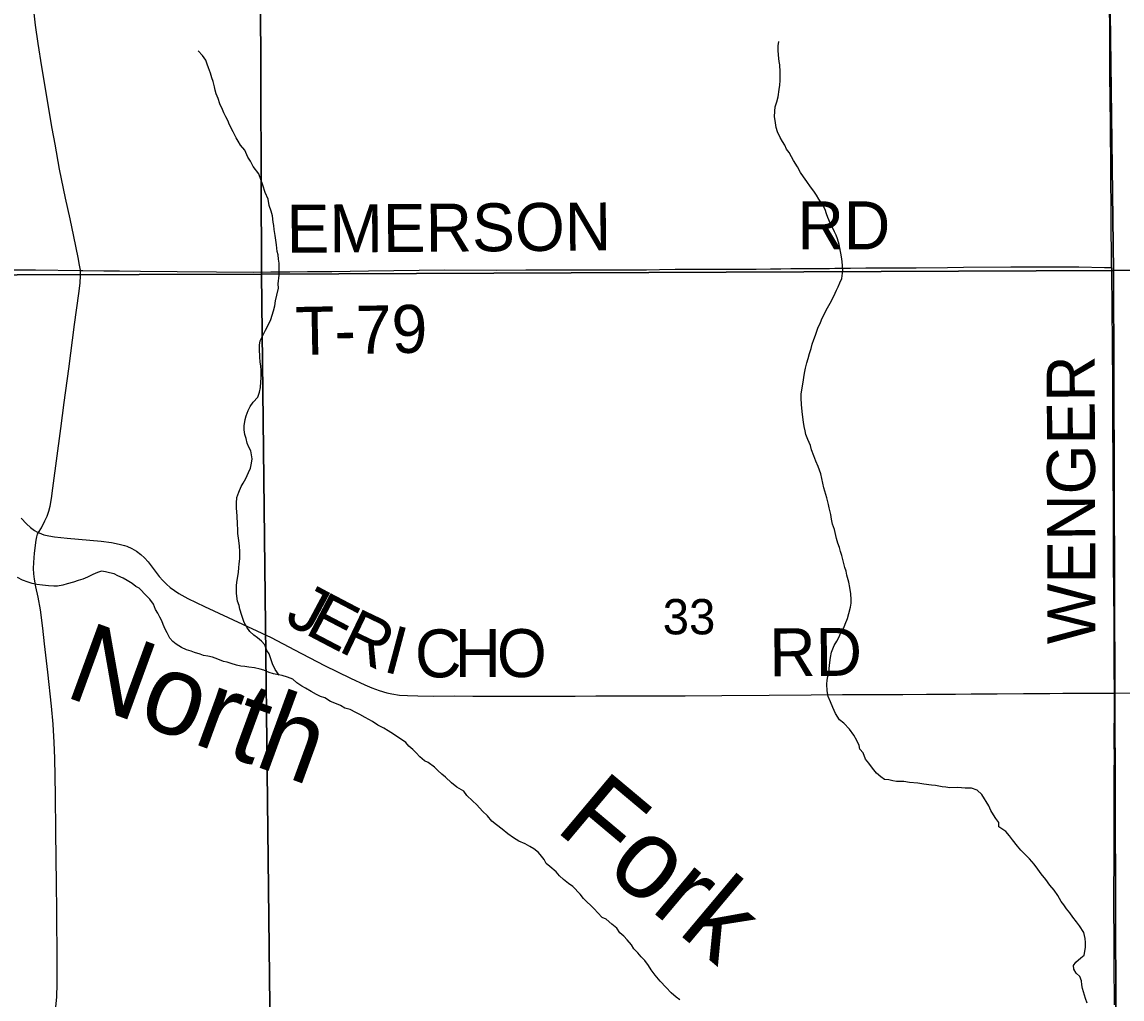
# Model space of a CAD drawing. Extents: x 1985906 to 2360102, y 891258 to 1222054.
# Drawn here: x 2181589 to 2188463, y 994822 to 1000932 of the extents above; entities that cross this region are included whole.
import ezdxf

# ---------------------------------------------------------------- set-up
doc = ezdxf.new("R2010")
doc.units = 0
for name, color, linetype in [('GM_X_County_Road', 7, 'Continuous'), ('GM_X_County_Road_Text', 7, 'Continuous'), ('GM_X_Minor_River', 7, 'Continuous'), ('GM_X_Minor_River_Text', 7, 'Continuous'), ('GM_X_Section', 7, 'Continuous'), ('GM_X_Section_Text', 7, 'Continuous'), ('GM_X_Township_Road', 7, 'Continuous'), ('GM_X_Township_Road_Text', 7, 'Continuous')]:
    doc.layers.add(name, color=color, linetype=linetype)

msp = doc.modelspace()

# ---------------------------------------------------------------- linework, layer by layer
at = {"layer": 'GM_X_County_Road'}
for points in [[(2188398.3, 999397), (2188395.1, 999720), (2188392.8, 999999), (2188390.2, 1000294.3), (2188389.4, 1000442), (2188387.8, 1000605.8), (2188387.5, 1000867.7), (2188385.7, 1001048.1), (2188381.1, 1001589.1), (2188379, 1001752.9), (2188377.7, 1001916.5), (2188377.9, 1002035.8)], [(2188415.6, 996734.9), (2188415.6, 996753), (2188414.8, 996884.3), (2188414.9, 996949.9), (2188414.4, 997031.6), (2188413.6, 997195.2), (2188412.4, 997358.8), (2188410.2, 997555.3), (2188410.1, 997719.2), (2188409, 997916.1), (2188408.3, 998080.2), (2188407.7, 998211.3), (2188405.3, 998391.6), (2188406, 998621.2), (2188402.9, 998949.4), (2188401.4, 999113.3), (2188398.5, 999391.9), (2188398.3, 999397)], [(2181583.6, 997828.1), (2181616.9, 997792.5), (2181641.1, 997770.9), (2181667.2, 997752.1), (2181681, 997743.9), (2181691.5, 997738.6)], [(2181691.5, 997738.6), (2181695.3, 997736.7), (2181710.1, 997730.6), (2181725.3, 997725.7), (2181756.1, 997718.4), (2181791.7, 997713.2), (2181870.4, 997704.7), (2182082.8, 997685.2), (2182148.1, 997676.6), (2182196.8, 997667.1), (2182228.8, 997658.3), (2182244.5, 997652.9), (2182274.9, 997639.4), (2182303.8, 997622.7), (2182330.4, 997602.7), (2182354.6, 997579.9), (2182376.6, 997555.1), (2182446.8, 997463.9), (2182468, 997439.3), (2182490.7, 997416.2), (2182515.1, 997394.9), (2182541, 997375.6), (2182568.5, 997358.1), (2182625.9, 997327.2), (2182729.2, 997277.4), (2183144.9, 997081.9), (2183290.6, 997006.2), (2183479.5, 996907.4), (2183641.1, 996827.4), (2183730.2, 996786.1), (2183775.3, 996767), (2183821.3, 996750.4), (2183868.2, 996736.9), (2183900, 996730), (2183948.2, 996722.9), (2183997, 996719), (2184062.4, 996717.1), (2184160.5, 996716.2), (2184291.3, 996717.1), (2184406, 996716.1), (2184602.7, 996715.4), (2184913.9, 996715.3), (2185044.8, 996716.4), (2185175.6, 996717.1), (2185241.1, 996717.7), (2185306.6, 996718.2), (2185536.1, 996718.3), (2185732.8, 996718), (2185962.4, 996719.6), (2186257.5, 996721.7), (2186519.8, 996723.4), (2186716.6, 996726.1), (2186847.9, 996726.1), (2187028.2, 996726.1), (2187093.8, 996726.6), (2187241.2, 996728.1), (2187339.7, 996728.3), (2187421.6, 996728.8), (2187519.8, 996729.7), (2187683.4, 996730.8), (2187847.1, 996732.2), (2187945.5, 996732.7), (2188011, 996733.3), (2188092.9, 996733.9), (2188207.5, 996734.4), (2188256.6, 996734.5), (2188305.8, 996734.5), (2188371.3, 996734.5), (2188415.6, 996734.9)], [(2188415.7, 994785.6), (2188415.2, 994851.2), (2188414.4, 994982.4), (2188413.9, 995146.4), (2188413.7, 995228.4), (2188412.9, 995359.5), (2188412.5, 995457.9), (2188412.9, 995540), (2188413.7, 995638.3), (2188414.2, 995785.7), (2188414.3, 996064.5), (2188414.7, 996228.3), (2188415.3, 996342.9), (2188414.9, 996424.9), (2188416.4, 996671.1), (2188415.6, 996734.9)], [(2188415.6, 996734.9), (2188600.1, 996736.4), (2188730.8, 996738.1), (2188829.1, 996739.3), (2188911.1, 996740.2), (2188993.2, 996740.3), (2189091.5, 996739.6), (2189206.3, 996739), (2189452.2, 996737.1), (2189583.4, 996737.1), (2190026.3, 996737.3), (2190305.1, 996739.1), (2190501.9, 996739.2), (2190715, 996739.4), (2190977.3, 996739.1), (2191064.5, 996739.3)]]:
    msp.add_lwpolyline(points, dxfattribs=at)
at = {"layer": 'GM_X_Minor_River'}
for points in [[(2186564.5, 999022.6), (2186576.2, 999046.7), (2186586, 999068.8), (2186603.6, 999109.1), (2186623.2, 999145.3), (2186639, 999173.5), (2186662.5, 999217.8), (2186678.1, 999254), (2186689.9, 999276.1), (2186699.7, 999300.3), (2186711.4, 999328.4), (2186717.1, 999360.5), (2186718.8, 999382.6), (2186714.3, 999434.6), (2186710, 999462.6), (2186705.8, 999486.6), (2186699.5, 999516.6), (2186695.2, 999540.6), (2186684.9, 999576.6), (2186676.6, 999598.5), (2186666.4, 999620.5), (2186654.1, 999646.4), (2186641.9, 999670.3), (2186625.5, 999708.3), (2186617.2, 999732.2), (2186607, 999758.2), (2186588.6, 999792.1), (2186568.3, 999823.9), (2186554, 999847.9), (2186537.8, 999873.8), (2186515.5, 999901.6), (2186493.1, 999933.4), (2186472.8, 999963.3), (2186454.5, 999991.2), (2186434.2, 1000025.1), (2186409.8, 1000064.9), (2186397.5, 1000088.8), (2186383.2, 1000114.8), (2186367, 1000136.6), (2186354.8, 1000160.6), (2186340.5, 1000184.5), (2186326.3, 1000210.4), (2186309.9, 1000244.3), (2186301.6, 1000272.3), (2186295.2, 1000316.3), (2186290.9, 1000338.3), (2186292.6, 1000374.4), (2186296.3, 1000400.4), (2186306, 1000432.6), (2186313.7, 1000464.7), (2186321.2, 1000508.8), (2186324.9, 1000536.9), (2186326.6, 1000565), (2186326.1, 1000621.1), (2186323.6, 1000663.1), (2186321.4, 1000685.1), (2186317, 1000725.2), (2186314.7, 1000755.2), (2186314.4, 1000783.2), (2186318.1, 1000809.3)], [(2182953.4, 1000161.7), (2182939.1, 1000185.6), (2182926.9, 1000207.5), (2182908.5, 1000245.4), (2182886, 1000289.3), (2182875.8, 1000315.2), (2182861.5, 1000339.1), (2182849.3, 1000363.1), (2182841, 1000385), (2182824.7, 1000420.9), (2182814.3, 1000452.9), (2182802, 1000482.8), (2182795.8, 1000504.8), (2182791.6, 1000526.8), (2182783.2, 1000558.8), (2182775, 1000582.8), (2182766.7, 1000612.7), (2182754.4, 1000644.7), (2182746.1, 1000668.6), (2182737.9, 1000692.6), (2182717.5, 1000722.5), (2182689.2, 1000752.3)], [(2183194.9, 996847.7), (2183170.9, 996882.2), (2183154.5, 996918.1), (2183144.2, 996950), (2183133.9, 996980), (2183117.6, 997001.9), (2183105.3, 997035.8), (2183085, 997059.7), (2183060.8, 997081.5), (2183036.6, 997097.3), (2183012.4, 997121.1), (2182994.1, 997147), (2182977.8, 997176.9), (2182963.4, 997220.8), (2182948.9, 997260.8), (2182946.7, 997282.8), (2182934.4, 997310.7), (2182929.9, 997358.8), (2182929.4, 997410.9), (2182933.1, 997440.9), (2182936.9, 997465), (2182940.6, 997491.1), (2182944.3, 997519.2), (2182946.1, 997543.2), (2182949.7, 997575.3), (2182949.3, 997619.4), (2182946.9, 997655.4), (2182942.4, 997703.5), (2182938.1, 997733.5), (2182937.9, 997755.5), (2182935.5, 997793.6), (2182933, 997841.6), (2182930.7, 997867.6), (2182928.5, 997891.7), (2182928.2, 997921.7), (2182931.8, 997957.8), (2182943.5, 997992), (2182959.1, 998026.2), (2182970.9, 998048.3), (2182986.6, 998076.5), (2183004.3, 998114.7), (2183016, 998140.9), (2183023.7, 998173), (2183027.4, 998199.1), (2183018.9, 998249.1), (2183006.6, 998273), (2182996.4, 998298.9), (2182990.1, 998326.9), (2182981.8, 998352.9), (2182977.5, 998380.9), (2182977.3, 998407), (2182982.9, 998445.1), (2182988.6, 998469.2), (2183002.3, 998501.3), (2183014, 998527.5), (2183033.8, 998553.7), (2183061.5, 998586), (2183073.2, 998616.2), (2183078.9, 998646.3), (2183080.5, 998682.4), (2183082.3, 998704.4), (2183083.8, 998754.5), (2183081.5, 998780.5), (2183077.2, 998806.5), (2183074.9, 998836.6), (2183072.4, 998888.6), (2183072.2, 998910.7), (2183077.9, 998938.8), (2183099.4, 998983), (2183111.2, 999005.2), (2183132.8, 999049.4), (2183142.6, 999071.6), (2183152.3, 999097.7), (2183160, 999125.8), (2183167.7, 999155.9), (2183173.4, 999188), (2183181, 999224.2), (2183190.6, 999268.3), (2183190.3, 999294.4), (2183195.8, 999348.5), (2183195, 999424.6), (2183190.7, 999448.6), (2183188.5, 999474.7), (2183184.2, 999496.7), (2183179.8, 999538.7), (2183171.2, 999596.7), (2183164.8, 999634.7), (2183162.6, 999658.7), (2183158.4, 999680.7), (2183154, 999718.8), (2183145.7, 999748.7), (2183133.3, 999784.7), (2183126.9, 999824.7), (2183108.5, 999864.6), (2183094, 999910.5), (2183069.2, 999982.4), (2183032.8, 1000028.2), (2183016.4, 1000062.1), (2183000.2, 1000086), (2182981.7, 1000129.9), (2182953.4, 1000161.7)], [(2187386.1, 996143.2), (2187362.1, 996147), (2187338.1, 996148.8), (2187298, 996156.4), (2187271.9, 996160.2), (2187223.8, 996165.8), (2187187.8, 996171.5), (2187135.7, 996175), (2187099.6, 996182.7), (2187053.6, 996182.3), (2187031.6, 996186.1), (2187005.5, 996191.8), (2186979.4, 996195.6), (2186955.3, 996211.4), (2186929, 996233.2), (2186902.7, 996265), (2186880.4, 996296.9), (2186860.1, 996322.7), (2186845.7, 996360.7), (2186825.5, 996384.5), (2186821.2, 996406.5), (2186804.9, 996438.4), (2186786.5, 996472.3), (2186760.1, 996510.2), (2186723.8, 996545.9), (2186697.5, 996567.7), (2186673.1, 996607.5), (2186656.7, 996645.4), (2186640.4, 996681.3), (2186626, 996713.3), (2186619.6, 996749.3), (2186619.2, 996791.3), (2186621, 996815.4), (2186624.7, 996839.5), (2186630.5, 996861.6), (2186632.2, 996889.6), (2186637.9, 996925.7), (2186641.5, 996957.8), (2186647.2, 996991.9), (2186664.8, 997032.2), (2186680.5, 997060.3), (2186698.2, 997090.5), (2186707.9, 997120.7), (2186723.7, 997142.9), (2186733.4, 997167), (2186747.1, 997201.2), (2186754.8, 997233.3), (2186766.4, 997271.5), (2186770.1, 997297.6), (2186769.9, 997319.6), (2186767.5, 997355.6), (2186761.1, 997395.6), (2186756.8, 997427.7), (2186744.3, 997471.6), (2186738.1, 997497.6), (2186731.8, 997519.6), (2186723.6, 997545.5), (2186717.3, 997569.5), (2186711.1, 997595.5), (2186702.8, 997619.5), (2186696.6, 997645.5), (2186686.3, 997673.4), (2186678, 997701.4), (2186665.4, 997757.4), (2186653, 997791.3), (2186646.7, 997823.3), (2186642.4, 997851.3), (2186632, 997893.3), (2186627.8, 997915.3), (2186617.4, 997955.3), (2186611.1, 997977.2), (2186598.7, 998019.2), (2186592.4, 998047.2), (2186579.8, 998107.2), (2186563.3, 998151.1), (2186549, 998185), (2186536.6, 998219), (2186522.2, 998256.9), (2186516, 998282.9), (2186499.6, 998320.8), (2186487.3, 998352.8), (2186483, 998374.8), (2186476.7, 998402.7), (2186472.5, 998428.8), (2186468.1, 998460.8), (2186463.8, 998496.8), (2186459.3, 998538.8), (2186456.9, 998578.8), (2186458.6, 998606.9), (2186468, 998667.1), (2186479.4, 998735.3), (2186485, 998767.4), (2186492.7, 998799.5), (2186502.4, 998827.7), (2186510.1, 998857.8), (2186519.8, 998889.9), (2186527.5, 998918.1), (2186537.2, 998946.2), (2186546.9, 998974.3), (2186556.7, 998998.5), (2186564.5, 999022.6)], [(2184369.4, 996093.8), (2184349.1, 996121.6), (2184306.9, 996147.3), (2184272.6, 996173), (2184234.2, 996208.7), (2184212, 996228.5), (2184187.7, 996250.4), (2184165.5, 996272.2), (2184127.2, 996301.9), (2184103.1, 996311.7), (2184074.8, 996335.5), (2184052.6, 996361.3), (2184030.4, 996381.2), (2184006.1, 996403), (2183987.9, 996426.8), (2183909.3, 996478.2), (2183877.1, 996500), (2183848.9, 996515.7), (2183812.7, 996535.4), (2183778.5, 996557.2), (2183756.3, 996569), (2183732.2, 996582.8), (2183700, 996600.5), (2183675.8, 996614.3), (2183639.6, 996632), (2183605.5, 996639.7), (2183579.4, 996657.5), (2183543.2, 996671.2), (2183517.1, 996683), (2183480.8, 996704.7), (2183454.7, 996714.5), (2183428.6, 996726.3), (2183396.4, 996744), (2183360.2, 996765.7), (2183338, 996777.5), (2183305.8, 996799.3), (2183281.6, 996821.1), (2183247.4, 996834.8), (2183215.3, 996844.5), (2183191.2, 996848.3), (2183161.2, 996856), (2183133.1, 996863.8), (2183100.9, 996877.5), (2183076.8, 996885.3), (2183040.7, 996893), (2183006.7, 996896.7), (2182980.6, 996900.5), (2182956.6, 996904.3), (2182928.5, 996910), (2182896.4, 996919.7), (2182870.3, 996927.5), (2182848.2, 996933.3), (2182812.1, 996947), (2182780, 996958.8), (2182749.9, 996966.5), (2182723.8, 996970.3), (2182701.7, 996978.1), (2182667.6, 996989.8), (2182645.5, 996997.6), (2182617.4, 997005.3), (2182585.2, 997021.1), (2182553, 997040.8), (2182530.9, 997056.6), (2182512.6, 997078.5), (2182496.3, 997112.4), (2182484, 997134.3), (2182471.7, 997164.3), (2182461.5, 997186.2), (2182449.3, 997210.2), (2182437, 997234.1), (2182422.8, 997258), (2182410.4, 997291.9), (2182388.1, 997321.8), (2182365.9, 997343.6), (2182321.4, 997391.3), (2182299.2, 997401.1), (2182277, 997420.9), (2182244.8, 997438.7), (2182220.7, 997454.5), (2182188.5, 997468.2), (2182164.4, 997480), (2182136.3, 997487.8), (2182110.2, 997493.5), (2182086.2, 997497.3), (2182060.3, 997489.1), (2182030.4, 997476.8), (2181998.5, 997460.5), (2181968.6, 997448.2), (2181938.7, 997439.9), (2181910.8, 997429.6), (2181870.9, 997419.2), (2181843, 997409), (2181811, 997404.7), (2181787, 997404.5), (2181755, 997406.2), (2181716.9, 997409.8), (2181680.9, 997413.5), (2181652.8, 997421.3), (2181626.7, 997429), (2181592.5, 997440.8), (2181560.4, 997458.5)], [(2188246.2, 994796.8), (2188233.9, 994824.7), (2188227.7, 994846.7), (2188215.3, 994886.6), (2188211, 994910.6), (2188208.8, 994934.6), (2188198.5, 994962.6), (2188176.3, 994984.4), (2188162, 995008.3), (2188159.8, 995030.4), (2188173.6, 995052.5), (2188205.3, 995078.8), (2188227.1, 995097.1), (2188234.7, 995143.2), (2188234.3, 995175.3), (2188232.1, 995201.3), (2188223.7, 995237.3), (2188197.3, 995279.1), (2188179, 995305), (2188156.7, 995332.8), (2188136.4, 995360.7), (2188116.1, 995386.6), (2188099.9, 995410.4), (2188083.6, 995432.3), (2188061.3, 995470.2), (2188038.9, 995502), (2188012.6, 995533.9), (2187986.2, 995569.7), (2187957.8, 995605.5), (2187937.5, 995633.4), (2187913.2, 995665.2), (2187884.9, 995699), (2187830.3, 995752.6), (2187810, 995778.4), (2187777.6, 995818.2), (2187759.4, 995842.1), (2187737.1, 995869.9), (2187692.7, 995899.6), (2187692.5, 995925.6), (2187674.2, 995951.5), (2187660, 995973.4), (2187643.7, 996001.3), (2187631.4, 996029.2), (2187586.6, 996101), (2187558.3, 996128.8), (2187522.2, 996140.4), (2187482.2, 996140.1), (2187460.2, 996141.9), (2187436.1, 996143.7), (2187386.1, 996143.2)], [(2185699, 994817.7), (2185676.8, 994833.5), (2185646.5, 994861.3), (2185614.2, 994893.1), (2185577.7, 994932.8), (2185545.3, 994970.6), (2185521, 995004.4), (2185504.7, 995032.3), (2185480.4, 995062.1), (2185458.1, 995086), (2185437.9, 995109.8), (2185411.6, 995135.6), (2185397.3, 995161.5), (2185371, 995191.3), (2185348.8, 995215.2), (2185324.6, 995235), (2185306.2, 995264.9), (2185274, 995290.6), (2185239.7, 995320.4), (2185213.5, 995332.2), (2185187.2, 995360), (2185165, 995385.8), (2185098.3, 995451.3), (2185076, 995477.1), (2185031.5, 995524.8), (2185003.3, 995544.6), (2184973, 995568.4), (2184946.8, 995592.2), (2184926.5, 995618), (2184886.2, 995649.7), (2184863.9, 995669.5), (2184851.7, 995693.5), (2184835.5, 995715.4), (2184817.2, 995737.2), (2184787, 995761), (2184762.8, 995774.8), (2184732.6, 995792.5), (2184692.5, 995808.2), (2184660.2, 995830), (2184624, 995855.7), (2184589.7, 995883.4), (2184553.4, 995911.1), (2184525.1, 995934.9), (2184496.8, 995966.7), (2184466.5, 995996.5), (2184432, 996036.2), (2184403.8, 996062), (2184369.4, 996093.8)]]:
    msp.add_lwpolyline(points, dxfattribs=at)
at = {"layer": 'GM_X_Section'}
for points in [[(2183065.6, 1004710.7), (2183085.5, 999354.8), (2177736.2, 999340.4), (2177654.1, 1004719.8)], [(2188341, 1004702.2), (2188410.6, 999376.9), (2183085.5, 999354.8), (2183065.6, 1004710.7)], [(2188341, 1004702.2), (2193609.9, 1004753.7), (2193683.7, 999404.5), (2188410.6, 999376.9)], [(2188410.6, 999376.9), (2193683.7, 999404.5), (2193743.5, 994101.9), (2188426.5, 994073.9)], [(2177736.2, 999340.4), (2183085.5, 999354.8), (2183145.4, 994048.2), (2182863.2, 994049.6), (2177802.2, 994033.9)], [(2183085.5, 999354.8), (2188410.6, 999376.9), (2188426.5, 994073.9), (2188310.3, 994076.9), (2183145.4, 994048.2)]]:
    msp.add_lwpolyline(points, close=True, dxfattribs=at)
at = {"layer": 'GM_X_Township_Road'}
for points in [[(2181953.4, 999378.1), (2181953.2, 999379.9), (2181948.4, 999412), (2181938.8, 999459.9), (2181911.8, 999591.4), (2181889.3, 999701), (2181860.1, 999830.5), (2181823.5, 1000012.2), (2181796.1, 1000167.3), (2181776.5, 1000266.4), (2181712.9, 1000650.6), (2181689.5, 1000797.7), (2181672.9, 1000911.3), (2181659.8, 1001025.2), (2181652.8, 1001106.9), (2181647.5, 1001188.7), (2181644, 1001270.5), (2181639.5, 1001417.8), (2181635.9, 1001532.5), (2181632.3, 1001647.2), (2181627.1, 1001811.1), (2181621.2, 1001974.9), (2181617.2, 1002023.9), (2181616.8, 1002027.8)], [(2181953.4, 999378.1), (2181968, 999377.9), (2182099.4, 999376), (2182197.8, 999375.2), (2182329.1, 999374.2), (2182558.6, 999371.3), (2182804, 999368.7), (2183033.4, 999368.1), (2183144.1, 999368.7), (2183212.7, 999369.1), (2183263, 999369.3), (2183372.4, 999370.7), (2183524.8, 999372.5), (2183753.7, 999375.3), (2184228.3, 999381.9), (2184556.1, 999380.7), (2184736.6, 999381.9), (2184867.9, 999381.8), (2185064.9, 999382.5), (2185196.3, 999382.9), (2185327.5, 999382.8), (2185491.5, 999382.7), (2185573.2, 999383.7), (2185670.9, 999385.2), (2185817.2, 999386.7), (2185882.4, 999386.6), (2185947.9, 999386), (2186062.7, 999386), (2186177.6, 999386.9), (2186265.5, 999387.9), (2186330.7, 999388.7), (2186392.3, 999389.4), (2186473.1, 999390.3), (2186560.8, 999390.8), (2186635.4, 999391.2), (2186667.5, 999391.4), (2186717.7, 999391.7), (2186766.8, 999392.3), (2186862.9, 999393.7), (2186942.8, 999394), (2187012.9, 999394.3), (2187111.2, 999394.3), (2187176.8, 999395.1), (2187373.3, 999396.7), (2187471.7, 999397.7), (2187767.2, 999400.6), (2187882, 999400.7), (2188193.3, 999399.7), (2188354.6, 999397.4), (2188387.6, 999397), (2188398.3, 999397)], [(2180640.3, 999390.7), (2180721.4, 999390.3), (2180967.7, 999387.1), (2181082.5, 999385.3), (2181312, 999383.4), (2181508.8, 999381.9), (2181672.8, 999381.4), (2181953.4, 999378.1)], [(2181691.5, 997738.6), (2181710.1, 997768.1), (2181732.1, 997811.9), (2181745, 997841.7), (2181755.5, 997872.5), (2181763.9, 997903.9), (2181773.8, 997951.9), (2181782.2, 998017.4), (2181831.8, 998388.8), (2181853, 998552.8), (2181881.4, 998763.7), (2181917.6, 999039.2), (2181943.7, 999233.3), (2181951.2, 999298.3), (2181954.1, 999347.2), (2181953.4, 999378.1)], [(2181800.8, 994770.4), (2181805.3, 994835.8), (2181808.1, 994917.7), (2181808.4, 995048.8), (2181805.7, 995376.7), (2181804, 995540.5), (2181799.7, 995868.2), (2181798.7, 996097.6), (2181793.9, 996327), (2181789.6, 996425.2), (2181782.5, 996539.7), (2181772.4, 996653.8), (2181749.1, 996865), (2181728.6, 997043.5), (2181718.1, 997141.1), (2181703.6, 997254.8), (2181689.9, 997335.5), (2181675.2, 997399.8), (2181665.7, 997448.4), (2181662.8, 997480.6), (2181661.2, 997513.3), (2181661.7, 997551.3), (2181666.5, 997610.2), (2181676.9, 997691.5), (2181680.9, 997713), (2181685.7, 997729), (2181691.5, 997738.6)]]:
    msp.add_lwpolyline(points, dxfattribs=at)

# ---------------------------------------------------------------- texts
at = {"layer": 'GM_X_County_Road_Text'}
for s, rotation, p in [('WENGER', 90.16003, (2188297.2, 997041.8)), ('J', 331.8556, (2183221.8, 997177.4)), ('E', 332.31797, (2183348.3, 997109.7)), ('R', 334.45699, (2183557.9, 997000)), ('I', 345.075, (2183837.1, 996872.8)), ('C', 1.14993, (2184047.1, 996830.1)), ('H', 0.00001, (2184291.9, 996835)), ('O', 0.00001, (2184555.9, 996835)), ('RD', 0.48892, (2186259.9, 996839.3))]:
    msp.add_text(s, height=300, rotation=rotation, dxfattribs=at).set_placement(p)
at = {"layer": 'GM_X_Minor_River_Text'}
for s, rotation, p in [('North', 339.91134, (2181843.7, 996717.7)), ('Fork', 319.98202, (2184912, 995882.3))]:
    msp.add_text(s, height=500.11, rotation=rotation, dxfattribs=at).set_placement(p)
at = {"layer": 'GM_X_Section_Text'}
msp.add_text('33', height=221, rotation=0.00001, dxfattribs=at).set_placement((2185592.6, 997102.3))
at = {"layer": 'GM_X_Township_Road_Text'}
for s, rotation, p in [('RD', 0.00001, (2186435.2, 999510.1)), ('EMERSON', 0.42885, (2183243.1, 999488.2)), ('T-79', 1.05707, (2183299.3, 998849.5))]:
    msp.add_text(s, height=300, rotation=rotation, dxfattribs=at).set_placement(p)

doc.saveas('drawing.dxf')
